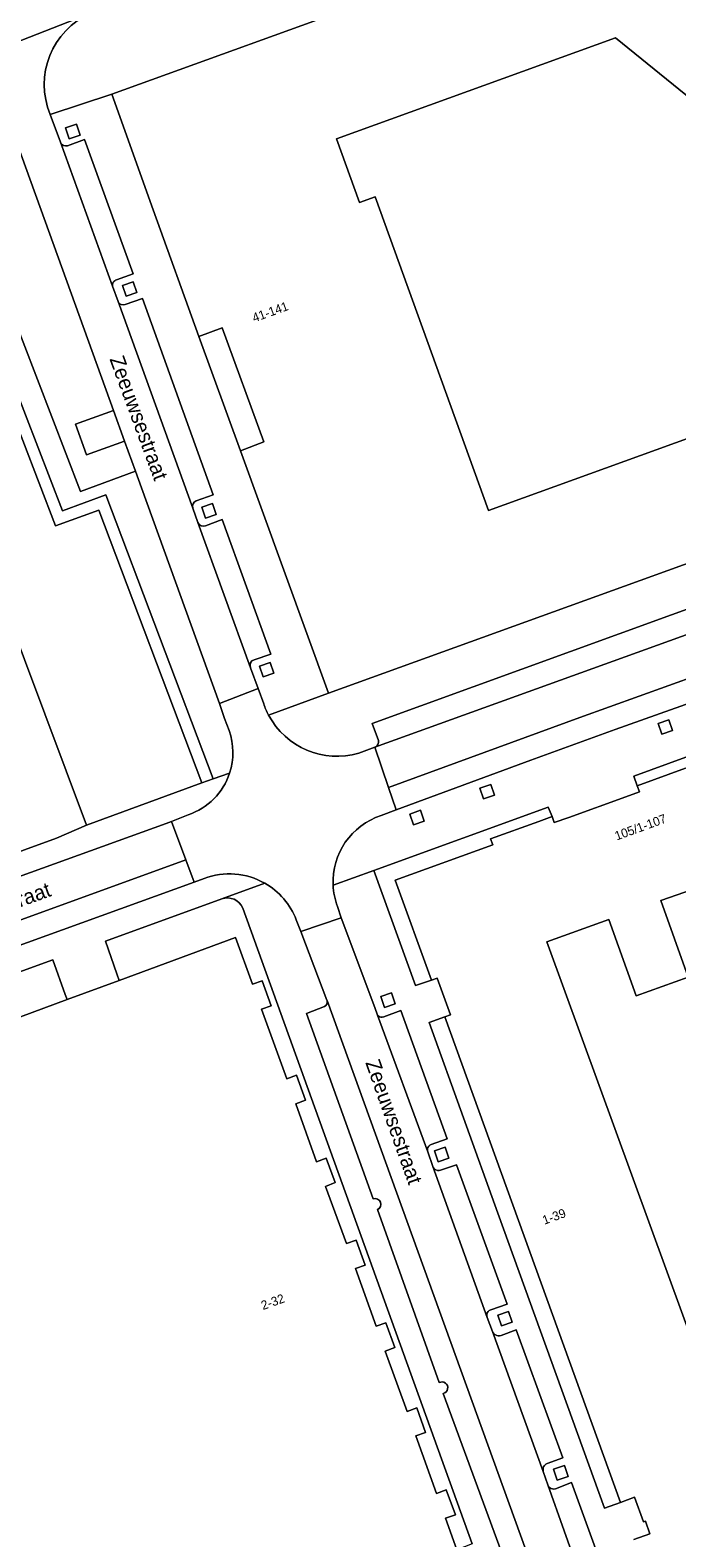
# Model space of a CAD drawing. Header units: metres. Extents: x 151448 to 154749, y 463108 to 465296.
# Tile 275 of 449: x 154207 to 154262, y 463401 to 463527. Entities that reach past the tile are written whole.
import ezdxf
from ezdxf.enums import TextEntityAlignment as Align

# ---------------------------------------------------------------- set-up
doc = ezdxf.new("R2010")
doc.units = ezdxf.units.M
for name, color, linetype, lineweight in [('B-PV-GR-BEPLANTING_CULTUUR_BODEMBEDEKKER-GV', 253, 'Continuous', 9), ('B-PV-GR-GROENVOORZIENING-GV', 253, 'Continuous', 9), ('B-PV-GR-HAAG-GV', 253, 'Continuous', 9), ('B-PV-IE-TERREINAFSCHEIDING_KUNSTMATIG_HEKWERK-G', 253, 'Continuous', 9), ('B-PV-OG-BEBOUWING-GV', 1, 'Continuous', 9), ('B-PV-OG-BEBOUWING-T18', 2, 'Continuous', 9), ('B-PV-OG-TERREIN_BEGROEID-GV', 253, 'Continuous', 9), ('B-PV-OG-TERREIN_ERF-GV', 253, 'Continuous', 9), ('B-PV-OG-TOPOGRAFIE-T18', 2, 'Continuous', 9), ('B-PV-VH-OPENVERHARDING_BETONSTRAATSTEEN-GV', 253, 'Continuous', 9), ('B-PV-VH-OPENVERHARDING_SIERBESTRATING-GV', 253, 'Continuous', 9), ('B-PV-VH-OPENVERHARDING_STRAATBAKSTEEN-GV', 253, 'Continuous', 9)]:
    doc.layers.add(name, color=color, linetype=linetype, lineweight=lineweight)
doc.styles.add('Drong', font='txt', dxfattribs={"height": 1.8})

msp = doc.modelspace()

# ---------------------------------------------------------------- linework, layer by layer
at = {"layer": 'B-PV-GR-BEPLANTING_CULTUUR_BODEMBEDEKKER-GV', "flags": 128}
for points in [[(154224.104, 463468.494), (154223.727, 463469.501), (154223.291, 463470.779), (154216.738, 463488.872), (154216.243, 463490.244), (154211.634, 463488.557), (154206.82, 463501.081), (154199.345, 463520.417), (154197.464, 463519.735)], [(154197.464, 463519.735), (154204.954, 463500.36), (154210.114, 463486.936), (154213.748, 463488.266), (154222.766, 463464.458), (154224.146, 463464.937)], [(154224.146, 463464.937), (154222.766, 463464.458), (154221.82, 463464.132), (154221.822, 463464.127), (154212.134, 463460.572), (154209.605, 463459.465), (154160.934, 463441.765), (154160.829, 463442.045), (154161.266, 463442.203), (154161.214, 463442.31)], [(154164.567, 463441.143), (154218.82, 463460.702), (154219.263, 463460.877), (154220.108, 463461.211), (154220.664, 463461.438)]]:
    msp.add_lwpolyline(points, dxfattribs=at)
at = {"layer": 'B-PV-GR-BEPLANTING_CULTUUR_BODEMBEDEKKER-GV'}
for points in [[(154224.146, 463464.937, 0.1669946), (154224.104, 463468.494)], [(154220.664, 463461.438, 0.2379312), (154224.146, 463464.937)]]:
    msp.add_lwpolyline(points, format="xyb", dxfattribs=at)
at = {"layer": 'B-PV-GR-GROENVOORZIENING-GV', "flags": 128}
for points in [[(154222.766, 463464.458), (154213.748, 463488.266), (154210.114, 463486.936), (154204.954, 463500.36), (154197.464, 463519.735), (154196.666, 463519.445), (154196.524, 463519.394), (154204.021, 463500), (154209.534, 463485.659), (154213.163, 463486.987), (154221.82, 463464.132)], [(154211.595, 463518.447), (154211.286, 463519.356), (154210.377, 463519.046), (154210.687, 463518.138)], [(154216.372, 463505.234), (154216.063, 463506.143), (154215.154, 463505.833), (154215.464, 463504.926)], [(154223.018, 463486.63), (154222.709, 463487.54), (154221.8, 463487.23), (154222.109, 463486.322)], [(154227.858, 463473.31), (154227.549, 463474.219), (154226.64, 463473.909), (154226.949, 463473.001)], [(154261.322, 463468.504), (154261.013, 463469.413), (154260.104, 463469.103), (154260.414, 463468.195)], [(154246.372, 463463.082), (154246.063, 463463.991), (154245.154, 463463.681), (154245.464, 463462.773)], [(154240.481, 463460.905), (154240.172, 463461.814), (154239.263, 463461.504), (154239.573, 463460.596)], [(154238.04, 463445.593), (154237.731, 463446.502), (154236.822, 463446.192), (154237.132, 463445.284)], [(154242.555, 463432.648), (154242.246, 463433.557), (154241.337, 463433.247), (154241.647, 463432.339)], [(154247.858, 463418.877), (154247.549, 463419.786), (154246.64, 463419.476), (154246.95, 463418.568)], [(154252.553, 463405.946), (154252.244, 463406.855), (154251.335, 463406.545), (154251.645, 463405.637)]]:
    msp.add_lwpolyline(points, close=True, dxfattribs=at)
at = {"layer": 'B-PV-GR-HAAG-GV', "flags": 128}
msp.add_lwpolyline([(154222.766, 463464.458), (154213.748, 463488.266), (154210.114, 463486.936), (154204.954, 463500.36), (154197.464, 463519.735), (154196.666, 463519.445), (154196.524, 463519.394), (154204.021, 463500), (154209.534, 463485.659), (154213.163, 463486.987), (154221.82, 463464.132)], close=True, dxfattribs=at)
at = {"layer": 'B-PV-IE-TERREINAFSCHEIDING_KUNSTMATIG_HEKWERK-G', "flags": 128}
msp.add_lwpolyline([(154160.934, 463441.765), (154209.605, 463459.465), (154212.134, 463460.572)], dxfattribs=at)
at = {"layer": 'B-PV-OG-BEBOUWING-GV', "flags": 128}
for points in [[(154260.088, 463538.466), (154214.258, 463521.888), (154217.732, 463512.172), (154221.565, 463501.544), (154223.533, 463502.281), (154227.014, 463492.715), (154225.049, 463491.953), (154232.438, 463471.626), (154287.066, 463491.382), (154286.51, 463492.958), (154285.998, 463494.282), (154293.343, 463496.944), (154309.744, 463502.902), (154310.777, 463503.514), (154311.453, 463504.585), (154311.662, 463505.694), (154311.358, 463506.851), (154310.56, 463507.762), (154305.993, 463511.505), (154305.438, 463510.868), (154301.397, 463514.133), (154301.915, 463514.786), (154274.673, 463536.913)], [(154201.701, 463488.358), (154212.134, 463460.572), (154221.822, 463464.127), (154221.82, 463464.132), (154213.163, 463486.987), (154209.534, 463485.659), (154204.021, 463500)], [(154262.406, 463465.348), (154258.352, 463463.872), (154258.535, 463463.366), (154257.4, 463462.955), (154252.609, 463461.225), (154251.393, 463460.781), (154251.211, 463461.289), (154250.08, 463460.882), (154246.036, 463459.424), (154246.223, 463458.907), (154238.045, 463455.945), (154241.087, 463447.579), (154241.571, 463447.749), (154242.671, 463444.661), (154242.197, 463444.491), (154256.946, 463403.759), (154258.129, 463404.196), (154258.883, 463402.135), (154259.037, 463402.192), (154259.416, 463401.148), (154258.072, 463400.661)], [(154243.222, 463399.795), (154242.268, 463402.443), (154243.095, 463402.741), (154242.317, 463404.822), (154241.501, 463404.517), (154239.766, 463409.346), (154240.592, 463409.635), (154239.848, 463411.703), (154239.034, 463411.398), (154237.195, 463416.45), (154238.012, 463416.755), (154237.254, 463418.841), (154236.436, 463418.544), (154234.722, 463423.377), (154235.519, 463423.67), (154234.759, 463425.77), (154233.942, 463425.473), (154232.198, 463430.277), (154233.008, 463430.591), (154232.245, 463432.638), (154231.439, 463432.338), (154229.713, 463437.193), (154230.505, 463437.496), (154229.747, 463439.591), (154228.938, 463439.29), (154226.824, 463445.132), (154227.637, 463445.429), (154226.881, 463447.526), (154226.071, 463447.234), (154224.633, 463451.153), (154214.868, 463447.545), (154210.507, 463445.934), (154206.585, 463444.485)]]:
    msp.add_lwpolyline(points, dxfattribs=at)
for points in [[(154233.105, 463518.142), (154256.515, 463526.61), (154287.075, 463501.861), (154245.879, 463486.96), (154236.362, 463513.272), (154235.04, 463512.793)], [(154281.027, 463412.744), (154274.689, 463410.491), (154274.267, 463411.733), (154273.431, 463411.464), (154273.871, 463410.192), (154266.566, 463407.435), (154250.766, 463450.783), (154255.981, 463452.645), (154258.265, 463446.253), (154262.619, 463447.816), (154260.342, 463454.25), (154266.387, 463456.357), (154267.304, 463453.585), (154266.426, 463453.28)]]:
    msp.add_lwpolyline(points, close=True, dxfattribs=at)
at = {"layer": 'B-PV-OG-TERREIN_BEGROEID-GV', "flags": 128}
msp.add_lwpolyline([(154199.345, 463520.417), (154206.82, 463501.081), (154211.634, 463488.557), (154216.243, 463490.244), (154215.332, 463492.765), (154212.134, 463491.627), (154211.214, 463494.195), (154214.397, 463495.352), (154209.782, 463508.127), (154205.911, 463518.807), (154205.288, 463520.216), (154204.528, 463521.512), (154204.031, 463522.115)], close=True, dxfattribs=at)
at = {"layer": 'B-PV-OG-TERREIN_ERF-GV', "flags": 128}
for points in [[(154233.105, 463518.142), (154235.04, 463512.793), (154236.362, 463513.272), (154245.879, 463486.96), (154287.075, 463501.861), (154256.515, 463526.61)], [(154221.565, 463501.544), (154225.049, 463491.953), (154227.014, 463492.715), (154223.533, 463502.281)], [(154212.134, 463460.572), (154201.701, 463488.358), (154192.564, 463484.861), (154192.656, 463484.605), (154189.956, 463483.641), (154193.252, 463474.557), (154182.614, 463470.626), (154180.68, 463466.171), (154176.144, 463468.235), (154165.82, 463464.419), (154167.404, 463460.132), (154171.961, 463461.816), (154175.526, 463451.963), (154166.496, 463448.696), (154166.593, 463448.429), (154159.891, 463446.004), (154161.214, 463442.31), (154161.266, 463442.203), (154160.829, 463442.045), (154160.934, 463441.765), (154209.605, 463459.465)], [(154274.936, 463459.832), (154276.27, 463460.301), (154272.751, 463470.044), (154265.335, 463467.322), (154258.06, 463464.683), (154258.352, 463463.872), (154262.406, 463465.348), (154263.538, 463465.76), (154263.723, 463465.253), (154271.9, 463468.215)], [(154236.249, 463456.775), (154239.751, 463447.113), (154241.087, 463447.579), (154238.045, 463455.945), (154246.223, 463458.907), (154246.036, 463459.424), (154250.08, 463460.882), (154251.211, 463461.289), (154250.884, 463462.088)], [(154281.027, 463412.744), (154266.426, 463453.28), (154267.304, 463453.585), (154266.387, 463456.357), (154260.342, 463454.25), (154262.619, 463447.816), (154258.265, 463446.253), (154255.981, 463452.645), (154250.766, 463450.783), (154266.566, 463407.435), (154273.871, 463410.192), (154273.431, 463411.464), (154274.267, 463411.733), (154274.689, 463410.491)], [(154210.507, 463445.934), (154210.347, 463446.378), (154209.303, 463449.272), (154179.929, 463438.613), (154181.098, 463435.412), (154183.73, 463436.372), (154183.461, 463437.202), (154185.536, 463437.934), (154185.843, 463437), (154190.621, 463438.89), (154190.373, 463439.697), (154192.432, 463440.422), (154192.793, 463439.513), (154197.536, 463441.369), (154197.25, 463442.2), (154199.354, 463442.925), (154199.67, 463441.993), (154204.442, 463443.91), (154204.185, 463444.702), (154206.259, 463445.418), (154206.585, 463444.485)], [(154256.946, 463403.759), (154242.197, 463444.491), (154240.881, 463444.021), (154246.665, 463428.041), (154255.607, 463403.299)]]:
    msp.add_lwpolyline(points, close=True, dxfattribs=at)
for points in [[(154223.488, 463454.388), (154223.482, 463454.386), (154213.736, 463450.839), (154214.673, 463448.113), (154214.868, 463447.545)], [(154244.497, 463400.295), (154225.241, 463453.613)], [(154214.868, 463447.545), (154224.633, 463451.153), (154226.071, 463447.234), (154226.881, 463447.526), (154227.637, 463445.429), (154226.824, 463445.132), (154228.938, 463439.29), (154229.747, 463439.591), (154230.505, 463437.496), (154229.713, 463437.193), (154231.439, 463432.338), (154232.245, 463432.638), (154233.008, 463430.591), (154232.198, 463430.277), (154233.942, 463425.473), (154234.759, 463425.77), (154235.519, 463423.67), (154234.722, 463423.377), (154236.436, 463418.544), (154237.254, 463418.841), (154238.012, 463416.755), (154237.195, 463416.45), (154239.034, 463411.398), (154239.848, 463411.703), (154240.592, 463409.635), (154239.766, 463409.346), (154241.501, 463404.517), (154242.317, 463404.822), (154243.095, 463402.741), (154242.268, 463402.443), (154243.222, 463399.795)]]:
    msp.add_lwpolyline(points, dxfattribs=at)
at = {"layer": 'B-PV-OG-TERREIN_ERF-GV'}
msp.add_lwpolyline([(154225.241, 463453.613, 0.3977849), (154223.488, 463454.388)], format="xyb", dxfattribs=at)
at = {"layer": 'B-PV-VH-OPENVERHARDING_BETONSTRAATSTEEN-GV'}
for points in [[(154210.553, 463517.554, -0.3891653), (154209.946, 463517.838)], [(154214.328, 463505.767, -0.4167395), (154214.663, 463506.306)], [(154215.38, 463504.224, -0.3966336), (154214.782, 463504.475)], [(154221.051, 463487.155, -0.3973444), (154221.334, 463487.761)], [(154222.123, 463485.671, -0.4064042), (154221.485, 463485.94)], [(154225.886, 463473.775, -0.4060551), (154226.197, 463474.447)], [(154236.646, 463467.68, -0.3522604), (154236.343, 463467.109)], [(154232.32, 463445.852, -0.3896851), (154232.099, 463445.362)], [(154236.201, 463429.219, -0.9742649), (154236.55, 463428.325)], [(154241.736, 463413.816, -1.1381868), (154242.079, 463412.917)]]:
    msp.add_lwpolyline(points, format="xyb", dxfattribs=at)
at = {"layer": 'B-PV-VH-OPENVERHARDING_BETONSTRAATSTEEN-GV', "flags": 128}
for points in [[(154209.946, 463517.838), (154214.328, 463505.767)], [(154214.663, 463506.306), (154216.063, 463506.806), (154211.969, 463518.082), (154210.553, 463517.554)], [(154214.782, 463504.475), (154221.051, 463487.155)], [(154221.334, 463487.761), (154222.775, 463488.283), (154216.82, 463504.744), (154215.38, 463504.224)], [(154221.485, 463485.94), (154225.886, 463473.775)], [(154226.197, 463474.447), (154227.598, 463474.918), (154223.524, 463486.198), (154222.123, 463485.671)], [(154265.826, 463478.279), (154265.323, 463479.684), (154236.094, 463469.106), (154236.646, 463467.68)], [(154236.343, 463467.109), (154266.485, 463477.971)], [(154232.099, 463445.362), (154230.587, 463444.767), (154236.201, 463429.219)], [(154251.669, 463392.427), (154232.32, 463445.852)], [(154236.55, 463428.325), (154241.736, 463413.816)], [(154242.079, 463412.917), (154247.43, 463398.301)]]:
    msp.add_lwpolyline(points, dxfattribs=at)
for points in [[(154236.558, 463444.627), (154240.766, 463433.17), (154240.74, 463433.294), (154240.747, 463433.422), (154240.787, 463433.543), (154240.856, 463433.65), (154240.951, 463433.735), (154241.065, 463433.793), (154242.394, 463434.266), (154238.519, 463445.023), (154237.078, 463444.487), (154236.959, 463444.459), (154236.836, 463444.464), (154236.718, 463444.5), (154236.614, 463444.566)], [(154241.194, 463431.948), (154245.757, 463419.287), (154245.727, 463419.413), (154245.732, 463419.541), (154245.771, 463419.664), (154245.841, 463419.772), (154245.937, 463419.858), (154246.052, 463419.916), (154247.426, 463420.388), (154243.181, 463432.093), (154241.853, 463431.63), (154241.721, 463431.603), (154241.586, 463431.611), (154241.458, 463431.653), (154241.345, 463431.727), (154241.255, 463431.827)], [(154246.209, 463418.093), (154250.47, 463406.376), (154250.445, 463406.506), (154250.454, 463406.638), (154250.497, 463406.764), (154250.569, 463406.875), (154250.668, 463406.964), (154250.786, 463407.024), (154252.097, 463407.499), (154248.203, 463418.235), (154246.926, 463417.766), (154246.805, 463417.736), (154246.681, 463417.734), (154246.559, 463417.76), (154246.445, 463417.811), (154246.346, 463417.887), (154246.266, 463417.982)], [(154250.843, 463405.234), (154254.953, 463393.666), (154254.958, 463393.773), (154254.996, 463393.893), (154255.064, 463393.998), (154255.156, 463394.083), (154255.268, 463394.14), (154256.755, 463394.676), (154252.842, 463405.43), (154251.492, 463404.922), (154251.362, 463404.893), (154251.228, 463404.899), (154251.101, 463404.94), (154250.99, 463405.013), (154250.902, 463405.114)]]:
    msp.add_lwpolyline(points, close=True, dxfattribs=at)
at = {"layer": 'B-PV-VH-OPENVERHARDING_SIERBESTRATING-GV', "flags": 128}
for points in [[(154209.095, 463520.165), (154214.258, 463521.888), (154260.088, 463538.466), (154258.317, 463543.362), (154246.936, 463539.199), (154246.519, 463540.413)], [(154227.416, 463469.8), (154232.438, 463471.626), (154225.049, 463491.953), (154221.565, 463501.544), (154217.732, 463512.172), (154214.258, 463521.888), (154209.095, 463520.165), (154209.946, 463517.838)], [(154210.553, 463517.554), (154211.969, 463518.082), (154216.063, 463506.806), (154214.663, 463506.306)], [(154214.328, 463505.767), (154214.782, 463504.475)], [(154215.38, 463504.224), (154216.82, 463504.744), (154222.775, 463488.283), (154221.334, 463487.761)], [(154316.07, 463503.488), (154294.659, 463495.89), (154286.51, 463492.958), (154287.066, 463491.382), (154232.438, 463471.626), (154227.416, 463469.8)], [(154221.051, 463487.155), (154221.485, 463485.94)], [(154222.123, 463485.671), (154223.524, 463486.198), (154227.598, 463474.918), (154226.197, 463474.447)], [(154236.646, 463467.68), (154236.094, 463469.106), (154265.323, 463479.684), (154265.826, 463478.279)], [(154225.886, 463473.775), (154226.527, 463472.024), (154227.006, 463470.745)], [(154234.985, 463466.605), (154236.343, 463467.109)]]:
    msp.add_lwpolyline(points, dxfattribs=at)
at = {"layer": 'B-PV-VH-OPENVERHARDING_SIERBESTRATING-GV'}
for points in [[(154212.495, 463528.672, 0.408797), (154209.095, 463520.165)], [(154209.946, 463517.838, 0.3891653), (154210.553, 463517.554)], [(154214.663, 463506.306, 0.4167395), (154214.328, 463505.767)], [(154214.782, 463504.475, 0.3966336), (154215.38, 463504.224)], [(154221.334, 463487.761, 0.3973444), (154221.051, 463487.155)], [(154221.485, 463485.94, 0.4064042), (154222.123, 463485.671)], [(154226.197, 463474.447, 0.4060551), (154225.886, 463473.775)], [(154227.006, 463470.745, 0.04041), (154227.416, 463469.8)], [(154227.416, 463469.8, 0.3555805), (154234.985, 463466.605)], [(154236.343, 463467.109, 0.3522604), (154236.646, 463467.68)]]:
    msp.add_lwpolyline(points, format="xyb", dxfattribs=at)
at = {"layer": 'B-PV-VH-OPENVERHARDING_SIERBESTRATING-GV', "flags": 128}
for points in [[(154211.595, 463518.447), (154210.687, 463518.138), (154210.377, 463519.046), (154211.286, 463519.356)], [(154216.372, 463505.234), (154215.464, 463504.926), (154215.154, 463505.833), (154216.063, 463506.143)], [(154223.018, 463486.63), (154222.109, 463486.322), (154221.8, 463487.23), (154222.709, 463487.54)], [(154227.858, 463473.31), (154226.949, 463473.001), (154226.64, 463473.909), (154227.549, 463474.219)]]:
    msp.add_lwpolyline(points, close=True, dxfattribs=at)
at = {"layer": 'B-PV-VH-OPENVERHARDING_STRAATBAKSTEEN-GV', "flags": 128}
for points in [[(154199.464, 463523.572), (154212.495, 463528.672), (154215.776, 463529.863), (154226.899, 463533.893), (154228.796, 463534.578), (154244.902, 463540.386), (154245.865, 463540.736), (154253.744, 463543.601), (154252.501, 463547.018), (154251.39, 463546.614), (154229.711, 463538.778), (154199.66, 463527.811)], [(154212.495, 463528.672), (154199.464, 463523.572)], [(154204.031, 463522.115), (154204.528, 463521.512), (154205.288, 463520.216), (154205.911, 463518.807), (154209.782, 463508.127), (154214.397, 463495.352), (154215.332, 463492.765), (154216.243, 463490.244), (154216.738, 463488.872), (154223.291, 463470.779), (154226.527, 463472.024), (154225.886, 463473.775), (154221.485, 463485.94), (154221.051, 463487.155), (154214.782, 463504.475), (154214.328, 463505.767), (154209.946, 463517.838), (154209.095, 463520.165)], [(154270.094, 463473.384), (154269.163, 463473.087), (154256.496, 463468.598), (154249.433, 463466.012), (154238.124, 463461.859), (154236.858, 463461.374)], [(154227.006, 463470.745), (154226.527, 463472.024), (154223.291, 463470.779), (154223.727, 463469.501), (154224.104, 463468.494)], [(154258.352, 463463.872), (154258.06, 463464.683), (154265.335, 463467.322), (154272.751, 463470.044), (154276.24, 463471.324)], [(154236.858, 463461.374), (154238.124, 463461.859), (154237.485, 463463.735), (154236.343, 463467.109), (154234.985, 463466.605)], [(154232.827, 463455.533), (154236.249, 463456.775), (154250.884, 463462.088), (154251.211, 463461.289), (154251.393, 463460.781), (154252.609, 463461.225), (154257.4, 463462.955), (154258.535, 463463.366), (154258.352, 463463.872)], [(154220.664, 463461.438), (154220.108, 463461.211), (154219.263, 463460.877), (154220.464, 463457.648), (154221.169, 463455.798), (154222, 463456.102)], [(154219.263, 463460.877), (154218.82, 463460.702), (154164.567, 463441.143)], [(154164.896, 463435.436), (154166.512, 463436.026), (154165.917, 463437.845), (154220.464, 463457.648), (154219.263, 463460.877)], [(154241.087, 463447.579), (154239.751, 463447.113), (154236.249, 463456.775), (154232.827, 463455.533)], [(154222, 463456.102), (154221.169, 463455.798), (154166.512, 463436.026), (154164.896, 463435.436)], [(154214.868, 463447.545), (154214.673, 463448.113), (154213.736, 463450.839), (154223.482, 463454.386), (154223.488, 463454.388), (154227.097, 463455.7)], [(154227.097, 463455.7), (154223.488, 463454.388)], [(154229.74, 463452.637), (154230.118, 463451.648), (154233.517, 463452.787), (154233.189, 463453.754)], [(154233.189, 463453.754), (154233.517, 463452.787), (154236.326, 463445.27), (154236.558, 463444.627), (154236.614, 463444.566), (154236.718, 463444.5), (154236.836, 463444.464), (154236.959, 463444.459), (154237.078, 463444.487), (154238.519, 463445.023), (154242.394, 463434.266), (154241.065, 463433.793), (154240.951, 463433.735), (154240.856, 463433.65), (154240.787, 463433.543), (154240.747, 463433.422), (154240.74, 463433.294), (154240.766, 463433.17), (154241.194, 463431.948), (154241.255, 463431.827), (154241.345, 463431.727), (154241.458, 463431.653), (154241.586, 463431.611), (154241.721, 463431.603), (154241.853, 463431.63), (154243.181, 463432.093), (154247.426, 463420.388), (154246.052, 463419.916), (154245.937, 463419.858), (154245.841, 463419.772), (154245.771, 463419.664), (154245.732, 463419.541), (154245.727, 463419.413), (154245.757, 463419.287), (154246.209, 463418.093), (154246.266, 463417.982), (154246.346, 463417.887), (154246.445, 463417.811), (154246.559, 463417.76), (154246.681, 463417.734), (154246.805, 463417.736), (154246.926, 463417.766), (154248.203, 463418.235), (154252.097, 463407.499), (154250.786, 463407.024), (154250.668, 463406.964), (154250.569, 463406.875), (154250.497, 463406.764), (154250.454, 463406.638), (154250.445, 463406.506), (154250.47, 463406.376), (154250.843, 463405.234), (154250.902, 463405.114), (154250.99, 463405.013), (154251.101, 463404.94), (154251.228, 463404.899), (154251.362, 463404.893), (154251.492, 463404.922), (154252.842, 463405.43), (154256.755, 463394.676)], [(154225.241, 463453.613), (154244.497, 463400.295), (154243.222, 463399.795), (154245.401, 463393.752), (154248.839, 463384.253), (154250.139, 463384.725), (154252.782, 463385.684), (154253.005, 463388.551), (154252.664, 463389.504), (154252.743, 463389.532), (154251.669, 463392.427)], [(154232.32, 463445.852), (154232.318, 463445.86), (154232.307, 463445.888), (154230.118, 463451.648), (154229.74, 463452.637)], [(154164.406, 463435.219), (154165.123, 463433.257), (154166.352, 463429.893), (154176.26, 463433.57), (154181.144, 463435.294), (154181.098, 463435.412), (154179.929, 463438.613), (154209.303, 463449.272), (154210.347, 463446.378), (154210.507, 463445.934), (154214.868, 463447.545)], [(154258.072, 463400.661), (154259.416, 463401.148), (154259.037, 463402.192), (154258.883, 463402.135), (154258.129, 463404.196), (154256.946, 463403.759), (154255.607, 463403.299), (154246.665, 463428.041), (154240.881, 463444.021), (154242.197, 463444.491), (154242.671, 463444.661), (154241.571, 463447.749), (154241.087, 463447.579)], [(154236.201, 463429.219), (154230.587, 463444.767), (154232.099, 463445.362)], [(154241.736, 463413.816), (154236.55, 463428.325)], [(154247.43, 463398.301), (154242.079, 463412.917)]]:
    msp.add_lwpolyline(points, dxfattribs=at)
at = {"layer": 'B-PV-VH-OPENVERHARDING_STRAATBAKSTEEN-GV'}
for points in [[(154209.095, 463520.165, -0.408797), (154212.495, 463528.672)], [(154227.416, 463469.8, -0.04041), (154227.006, 463470.745)], [(154234.985, 463466.605, -0.3555805), (154227.416, 463469.8)], [(154224.104, 463468.494, -0.1669946), (154224.146, 463464.937)], [(154224.146, 463464.937, -0.2379312), (154220.664, 463461.438)], [(154236.858, 463461.374, 0.3381278), (154232.827, 463455.533)], [(154232.827, 463455.533, -0.3381278), (154236.858, 463461.374)], [(154222, 463456.102, -0.222867), (154227.097, 463455.7)], [(154227.097, 463455.7, 0.222867), (154222, 463456.102)], [(154227.097, 463455.7, -0.1727932), (154229.74, 463452.637)], [(154229.74, 463452.637, 0.1727932), (154227.097, 463455.7)], [(154232.827, 463455.533, 0.0776726), (154233.189, 463453.754)], [(154233.189, 463453.754, -0.0776726), (154232.827, 463455.533)], [(154223.488, 463454.388, -0.3977849), (154225.241, 463453.613)], [(154232.099, 463445.362, 0.3896851), (154232.32, 463445.852)], [(154236.55, 463428.325, 0.9742649), (154236.201, 463429.219)], [(154242.079, 463412.917, 1.1381868), (154241.736, 463413.816)]]:
    msp.add_lwpolyline(points, format="xyb", dxfattribs=at)
at = {"layer": 'B-PV-VH-OPENVERHARDING_STRAATBAKSTEEN-GV', "flags": 128}
for points in [[(154214.397, 463495.352), (154211.214, 463494.195), (154212.134, 463491.627), (154215.332, 463492.765)], [(154266.485, 463477.971), (154236.343, 463467.109), (154237.485, 463463.735), (154253.526, 463469.609), (154268.473, 463474.973), (154267.282, 463478.272)], [(154249.433, 463466.012), (154256.496, 463468.598), (154269.163, 463473.087), (154268.473, 463474.973), (154253.526, 463469.609), (154237.485, 463463.735), (154238.124, 463461.859)], [(154261.322, 463468.504), (154260.414, 463468.195), (154260.104, 463469.103), (154261.013, 463469.413)], [(154246.372, 463463.082), (154245.464, 463462.773), (154245.154, 463463.681), (154246.063, 463463.991)], [(154240.481, 463460.905), (154239.573, 463460.596), (154239.263, 463461.504), (154240.172, 463461.814)], [(154221.169, 463455.798), (154220.464, 463457.648), (154165.917, 463437.845), (154166.512, 463436.026)], [(154241.194, 463431.948), (154240.766, 463433.17), (154236.558, 463444.627), (154236.326, 463445.27), (154233.517, 463452.787), (154230.118, 463451.648), (154232.307, 463445.888), (154232.318, 463445.86), (154232.32, 463445.852), (154251.669, 463392.427), (154252.743, 463389.532), (154255.989, 463390.665), (154254.992, 463393.558), (154254.953, 463393.666), (154250.843, 463405.234), (154250.47, 463406.376), (154246.209, 463418.093), (154245.757, 463419.287)], [(154238.04, 463445.593), (154237.132, 463445.284), (154236.822, 463446.192), (154237.731, 463446.502)], [(154242.555, 463432.648), (154241.647, 463432.339), (154241.337, 463433.247), (154242.246, 463433.557)], [(154247.858, 463418.877), (154246.95, 463418.568), (154246.64, 463419.476), (154247.549, 463419.786)], [(154252.553, 463405.946), (154251.645, 463405.637), (154251.335, 463406.545), (154252.244, 463406.855)]]:
    msp.add_lwpolyline(points, close=True, dxfattribs=at)

# ---------------------------------------------------------------- texts
at = {"layer": 'B-PV-OG-BEBOUWING-T18', "style": 'Drong'}
for s, p in [('41-141', (154227.549, 463503.616)), ('105/1-107', (154258.618, 463460.415)), ('1-39', (154251.368, 463427.746)), ('2-32', (154227.761, 463420.59))]:
    msp.add_text(s, height=0.75, rotation=19.9, dxfattribs=at).set_placement(p, align=Align.MIDDLE)
at = {"layer": 'B-PV-OG-TOPOGRAFIE-T18', "style": 'Drong'}
for s, rotation, p in [('Zeeuwsestraat', 290.2, (154216.523, 463494.73)), ('Friesestraat', 19.9, (154204.891, 463453.762)), ('Zeeuwsestraat', 289.5, (154237.931, 463435.697))]:
    msp.add_text(s, height=1.25, rotation=rotation, dxfattribs=at).set_placement(p, align=Align.MIDDLE)

doc.saveas('drawing.dxf')
